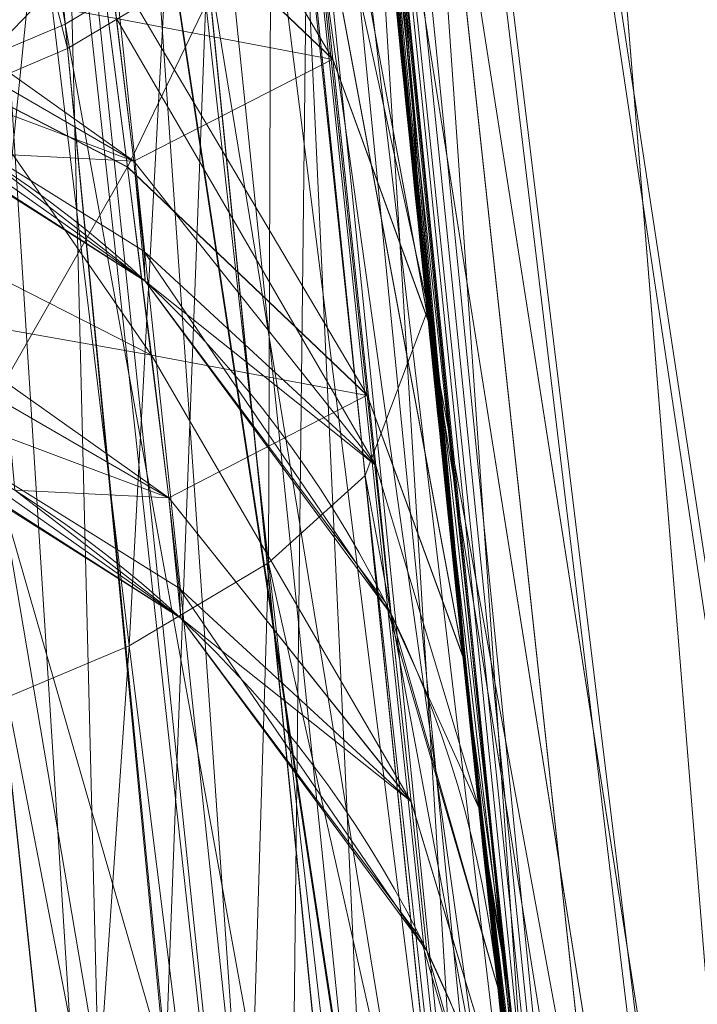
# Model space of a CAD drawing. Header units: millimetres. Extents: x -71 to 71, y -145 to 145.
# Tile 173 of 497: x -56.312 to -56.131, y -5.967 to -5.705. Entities that reach past the tile are written whole.
import ezdxf

# ---------------------------------------------------------------- set-up
doc = ezdxf.new("R2010")
doc.units = ezdxf.units.MM
doc.layers.add('1', color=7, linetype='CONTINUOUS')

msp = doc.modelspace()

# ---------------------------------------------------------------- linework, layer by layer
at = {"layer": '1', "color": 163, "linetype": 'Continuous', "lineweight": 13, "extrusion": (-5.23961264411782e-15, 1.156482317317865e-14, -1)}
for centre, radius in [((0, 2.781752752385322e-14, 144.004626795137), 61.0180546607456), ((0, -8.448341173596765e-14, 124.369789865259), 56.3952855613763)]:
    msp.add_circle(centre, radius, dxfattribs=at)
at = {"layer": '1', "color": 163, "linetype": 'Continuous', "lineweight": 13}
msp.add_circle((4.472976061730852e-13, 3.150668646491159e-12, -145), 60.4433756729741, dxfattribs=at)
at = {"layer": '1', "color": 163, "linetype": 'Continuous', "lineweight": 13, "extrusion": (-0.0689778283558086, 0.7038026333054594, -0.7070388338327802)}
msp.add_arc((56.79999954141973, 7.483250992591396, -7.481692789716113), 0.3, 180.0000000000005, 271.9592003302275, dxfattribs=at)
at = {"layer": '1', "color": 163, "linetype": 'Continuous', "lineweight": 13, "extrusion": (0, 0, -1)}
for centre, start, end in [((56.48281730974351, -5.99427633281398, 23.4822513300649), 91.99999999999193, 173.9421222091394), ((56.48281730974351, -5.99427633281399, 24.5662281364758), 91.99999999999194, 173.9421222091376)]:
    msp.add_arc(centre, 0.3, start, end, dxfattribs=at)
at = {"layer": '1', "color": 163, "linetype": 'Continuous', "lineweight": 13}
for centre, start, end in [((-56.4732187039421, -6.08404217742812, -31.8591129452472), 6.14894336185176, 87.99999999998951), ((-56.4732187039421, -6.08404217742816, -30.6782330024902), 6.14894336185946, 87.99999999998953)]:
    msp.add_arc(centre, 0.3, start, end, dxfattribs=at)
for points, knots in [([(-56.0092195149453, 7.430836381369, -40.1881047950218), (-56.38767568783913, 4.578259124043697, -40.18600039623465), (-56.64075283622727, 0.1337488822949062, -40.18517426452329), (-56.24041456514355, -6.020940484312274, -40.18873368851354), (-55.54351012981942, -10.71621283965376, -40.19373372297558), (-54.41900416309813, -15.45484477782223, -40.20106422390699), (-52.84662861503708, -20.19210887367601, -40.21072519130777), (-50.80930273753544, -24.8840909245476, -40.2227166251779), (-48.29613211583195, -29.47758556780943, -40.23703852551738), (-45.29549098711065, -33.91822466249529, -40.25369089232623), (-41.8019172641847, -38.14185204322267, -40.27267372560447), (-37.82569878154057, -42.09225020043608, -40.29398702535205), (-33.38333123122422, -45.70420284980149, -40.31763079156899), (-28.49088723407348, -48.91009564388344, -40.34360502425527), (-21.41016006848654, -52.54962415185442, -40.38134462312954), (-15.5376816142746, -54.48108172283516, -40.41314502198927), (-11.445770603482, -55.3284003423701, -40.43589893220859)], [0, 0, 0, 0, 0.125, 0.1875, 0.25, 0.3125, 0.375, 0.4375, 0.5, 0.5625, 0.625, 0.6875, 0.75, 0.8125, 0.875, 1, 1, 1, 1]), ([(-55.79206164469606, 7.398561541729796, -43.18008904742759), (-56.02458079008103, 5.645469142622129, -43.17850631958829), (-56.32216527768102, 2.145282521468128, -43.17631762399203), (-56.2774919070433, -3.083071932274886, -43.17589833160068), (-55.74469622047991, -8.317168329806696, -43.17832533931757), (-54.72088675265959, -13.50770784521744, -43.18361554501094), (-53.47375240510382, -17.70598476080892, -43.19032117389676), (-52.24993602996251, -20.97159237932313, -43.1970039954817), (-51.21943771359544, -23.37545791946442, -43.20267281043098), (-50.07211843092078, -25.74001208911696, -43.20902270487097), (-48.38893654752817, -28.83185243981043, -43.21838366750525), (-46.01474015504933, -32.54916112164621, -43.23166013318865), (-42.79579392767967, -36.67874397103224, -43.24974804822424), (-39.80590965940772, -39.8550863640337, -43.26661311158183), (-37.22554922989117, -42.23774127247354, -43.28120343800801), (-35.20249638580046, -43.93723232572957, -43.29265772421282), (-33.10278230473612, -45.54055131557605, -43.30455868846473), (-30.93842460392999, -47.03880768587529, -43.31683624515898), (-28.72004833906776, -48.42495516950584, -43.32942842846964), (-25.67962645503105, -50.13475593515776, -43.34669906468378), (-22.51737436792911, -51.63244938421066, -43.36467929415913), (-19.23182754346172, -52.91446779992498, -43.3833775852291), (-15.89144214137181, -54.03891938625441, -43.40239509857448), (-13.34178061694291, -54.70350458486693, -43.41691632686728), (-11.6398303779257, -55.06359028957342, -43.42660953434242)], [0, 0, 0, 0, 0.0625, 0.125, 0.1875, 0.25, 0.3125, 0.34375, 0.375, 0.40625, 0.4375, 0.5, 0.5625, 0.625, 0.65625, 0.6875, 0.71875, 0.75, 0.78125, 0.8125, 0.875, 0.90625, 0.9375, 1, 1, 1, 1]), ([(-56.50000000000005, -4.895578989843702e-16, -15.81462433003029), (-56.49999999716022, -0.967056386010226, -15.8120534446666), (-56.45043392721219, -2.918040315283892, -15.80691167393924), (-56.14086936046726, -6.892608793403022, -15.79662813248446), (-55.33779639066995, -11.96000647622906, -15.78377370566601), (-53.65336816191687, -18.09517495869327, -15.76834839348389), (-51.21658996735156, -24.15893938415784, -15.75292308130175), (-48.02467232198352, -30.0154777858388, -15.73749776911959), (-44.10762326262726, -35.52636955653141, -15.72207245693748), (-39.52881410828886, -40.56063158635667, -15.70664714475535), (-36.0977595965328, -43.52332059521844, -15.69636360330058), (-34.30725113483, -44.89167162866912, -15.6912218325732)], [0, 0, 0, 0, 0.0625, 0.125, 0.25, 0.375, 0.5, 0.625, 0.75, 0.875, 1, 1, 1, 1]), ([(-55.91457505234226, -8.112350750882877, 2.210525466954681), (-55.9145750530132, -8.112350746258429, 2.011898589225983), (-55.91884842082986, -8.083226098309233, 1.714010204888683), (-55.93257334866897, -7.987496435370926, 1.328353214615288), (-55.95146157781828, -7.854415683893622, 0.9540829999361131), (-55.97751838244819, -7.667474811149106, 0.602428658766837), (-56.00916038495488, -7.43208539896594, 0.2834669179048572), (-56.04396318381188, -7.16693626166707, -0.01106210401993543), (-56.09196141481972, -6.784186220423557, -0.3272902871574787), (-56.15292874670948, -6.259450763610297, -0.6089304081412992), (-56.21373513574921, -5.690380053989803, -0.7844507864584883), (-56.27084702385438, -5.097407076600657, -0.8451463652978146), (-56.32124444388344, -4.503559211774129, -0.786934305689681), (-56.36370913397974, -3.932450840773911, -0.6124789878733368), (-56.39803037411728, -3.405208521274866, -0.3308860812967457), (-56.4195624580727, -3.020539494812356, -0.01398472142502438), (-56.43293153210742, -2.754283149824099, 0.2813028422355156), (-56.44405179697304, -2.518255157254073, 0.601143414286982), (-56.4519597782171, -2.33108323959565, 0.9535836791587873), (-56.45726540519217, -2.197733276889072, 1.328166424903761), (-56.46094534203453, -2.101845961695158, 1.714005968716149), (-56.46196900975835, -2.072688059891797, 2.011902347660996), (-56.46196900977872, -2.072688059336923, 2.210525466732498)], [0, 0, 0, 0, 0.0625, 0.09375, 0.125, 0.1875, 0.21875, 0.25, 0.3125, 0.375, 0.4375, 0.5, 0.5625, 0.625, 0.6875, 0.75, 0.78125, 0.8125, 0.875, 0.90625, 0.9375, 1, 1, 1, 1]), ([(-56.7512972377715, -2.383510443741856, 2.21052546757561), (-56.74993746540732, -2.383462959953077, 2.029694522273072), (-56.74571761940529, -2.419858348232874, 1.667386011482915), (-56.73674530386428, -2.54965556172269, 1.241287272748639), (-56.72688013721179, -2.705235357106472, 0.913366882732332), (-56.71527821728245, -2.889739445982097, 0.6071992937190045), (-56.69706896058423, -3.17614235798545, 0.2591153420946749), (-56.67334524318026, -3.524382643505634, -0.02507754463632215), (-56.65088933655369, -3.831298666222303, -0.2085073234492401), (-56.62573347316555, -4.1591360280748, -0.3625610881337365), (-56.59054431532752, -4.584481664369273, -0.4907298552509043), (-56.54104447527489, -5.125634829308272, -0.5430971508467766), (-56.48732308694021, -5.657653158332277, -0.4899864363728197), (-56.43028662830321, -6.174318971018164, -0.332969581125), (-56.37331350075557, -6.649939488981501, -0.07849021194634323), (-56.31994561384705, -7.063952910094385, 0.2609895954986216), (-56.27245922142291, -7.409227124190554, 0.6811675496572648), (-56.24154640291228, -7.619235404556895, 1.073387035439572), (-56.22247815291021, -7.741833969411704, 1.414802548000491), (-56.2080468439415, -7.828763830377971, 1.762067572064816), (-56.20235645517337, -7.855560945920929, 2.029326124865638), (-56.20099668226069, -7.855608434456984, 2.21052546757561)], [0, 0, 0, 0, 0.0625, 0.125, 0.15625, 0.1875, 0.25, 0.3125, 0.34375, 0.375, 0.4375, 0.5, 0.5625, 0.625, 0.6875, 0.75, 0.8125, 0.875, 0.90625, 0.9375, 1, 1, 1, 1]), ([(-56.37782656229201, -3.713562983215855, 2.210525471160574), (-56.37782656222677, -3.713562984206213, 2.120298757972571), (-56.37668430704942, -3.731127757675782, 1.9395886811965), (-56.36943951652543, -3.839710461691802, 1.59302588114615), (-56.35078722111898, -4.109582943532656, 1.222837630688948), (-56.31704582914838, -4.552550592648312, 0.8967662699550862), (-56.27086616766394, -5.093724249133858, 0.7881660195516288), (-56.21913019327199, -5.634238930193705, 0.897250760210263), (-56.17279098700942, -6.075977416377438, 1.223241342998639), (-56.14262319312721, -6.345309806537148, 1.593072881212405), (-56.13023007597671, -6.453611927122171, 1.939586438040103), (-56.12819706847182, -6.471116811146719, 2.120299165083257), (-56.12819706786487, -6.471116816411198, 2.210525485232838)], [0, 0, 0, 0, 0.0625, 0.125, 0.25, 0.375, 0.5, 0.625, 0.75, 0.875, 0.9375, 1, 1, 1, 1]), ([(-56.12819706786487, -6.471116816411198, 3.368421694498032), (-56.12819706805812, -6.47111681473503, 3.413520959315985), (-56.1286984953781, -6.466775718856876, 3.503750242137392), (-56.13180026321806, -6.439815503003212, 3.682353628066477), (-56.13977736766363, -6.370195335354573, 3.898302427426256), (-56.15508591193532, -6.234122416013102, 4.132899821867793), (-56.1743707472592, -6.058246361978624, 4.339095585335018), (-56.19610423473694, -5.85354438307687, 4.51644434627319), (-56.21997448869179, -5.620051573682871, 4.653239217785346), (-56.24099800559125, -5.405004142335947, 4.722936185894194), (-56.25773488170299, -5.227162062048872, 4.749883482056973), (-56.26597625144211, -5.137309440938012, 4.754217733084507), (-56.27004108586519, -5.092393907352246, 4.754219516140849)], [0, 0, 0, 0, 0.0625, 0.125, 0.25, 0.375, 0.5, 0.625, 0.75, 0.875, 0.9375, 1, 1, 1, 1]), ([(-56.2009966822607, -7.855608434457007, 3.3684217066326), (-56.20308612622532, -7.855535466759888, 3.549715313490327), (-56.2099013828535, -7.828477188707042, 3.819966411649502), (-56.22599293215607, -7.740013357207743, 4.169359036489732), (-56.24128139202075, -7.648811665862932, 4.422382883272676), (-56.25951903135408, -7.533995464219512, 4.663983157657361), (-56.28789058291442, -7.346921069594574, 4.974395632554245), (-56.32868222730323, -7.063925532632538, 5.317468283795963), (-56.37564867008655, -6.713064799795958, 5.604276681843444), (-56.41431523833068, -6.407659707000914, 5.786676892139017), (-56.44372289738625, -6.166241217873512, 5.900429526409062), (-56.4735500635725, -5.910845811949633, 5.991529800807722), (-56.51231243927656, -5.565098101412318, 6.077500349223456), (-56.54028190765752, -5.29893665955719, 6.103926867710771), (-56.5583502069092, -5.118497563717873, 6.103859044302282)], [0, 0, 0, 0, 0.125, 0.1875, 0.25, 0.3125, 0.375, 0.5, 0.625, 0.6875, 0.75, 0.8125, 0.875, 1, 1, 1, 1]), ([(-56.23059349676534, -5.510925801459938, 10.5818132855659), (-56.22687518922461, -5.54886487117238, 10.62012918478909), (-56.21868984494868, -5.631585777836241, 10.6902961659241), (-56.19949934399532, -5.820991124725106, 10.79558312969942), (-56.17108151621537, -6.090759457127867, 10.84362779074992), (-56.13493681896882, -6.414842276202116, 10.78697954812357), (-56.10331060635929, -6.684815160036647, 10.59820569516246), (-56.08027139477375, -6.874432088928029, 10.32781862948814), (-56.07313087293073, -6.931976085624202, 10.00189246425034), (-56.07891926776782, -6.885329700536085, 9.730451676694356), (-56.09158379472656, -6.781361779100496, 9.539780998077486), (-56.09991695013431, -6.711978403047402, 9.456417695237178), (-56.10442525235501, -6.674079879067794, 9.41814791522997)], [0, 0, 0, 0, 0.0625, 0.125, 0.25, 0.375, 0.5, 0.625, 0.75, 0.875, 0.9375, 1, 1, 1, 1])]:
    msp.add_open_spline(points, degree=3, knots=knots, dxfattribs=at)
for points, degree in [([(-56.00921601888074, -7.430861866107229, 18.8118951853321), (-56.2600298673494, -5.540369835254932, 18.81333807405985), (-56.41473390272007, -3.637931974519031, 18.81424762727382), (-56.47320866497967, -1.739725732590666, 18.814623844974)], 3), ([(-56.10442525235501, -6.674079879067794, 9.41814791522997), (-56.13000499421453, -6.459046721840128, 9.201008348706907), (-56.17636440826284, -6.048251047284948, 8.74709546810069), (-56.23294446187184, -5.495083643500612, 8.012983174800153), (-56.27805475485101, -5.009941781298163, 7.231516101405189), (-56.30143449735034, -4.734368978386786, 6.683382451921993), (-56.31168679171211, -4.609109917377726, 6.403656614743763)], 3), ([(-56.27004108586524, -5.092393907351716, 6.403674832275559), (-56.25211929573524, -5.290425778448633, 6.40368267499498), (-56.21410693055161, -5.686225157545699, 6.36455915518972), (-56.15346597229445, -6.256601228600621, 6.191175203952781), (-56.09224919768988, -6.781608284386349, 5.908580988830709), (-56.03455195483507, -7.241509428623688, 5.528622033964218), (-55.98425684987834, -7.619099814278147, 5.065947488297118), (-55.94507308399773, -7.900181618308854, 4.538030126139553), (-55.92031556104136, -8.07322619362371, 3.964859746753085), (-55.91457505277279, -8.11235074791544, 3.567269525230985), (-55.91457505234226, -8.112350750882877, 3.368421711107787)], 3), ([(-56.2446078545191, -5.366012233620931, -25.1637559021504), (-56.2137985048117, -5.68894474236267, -25.1637692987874), (-56.1844925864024, -5.96261627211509, -24.8943179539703), (-56.1844925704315, -5.96261642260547, -24.5662281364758)], 3), ([(-56.1844925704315, -5.96261642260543, -23.4822513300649), (-56.1844925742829, -5.96261638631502, -23.1544061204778), (-56.2137673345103, -5.689271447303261, -22.8847103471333), (-56.2446078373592, -5.36601241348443, -22.884723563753)], 3), ([(-56.1749446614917, -6.05190815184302, -30.6782330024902), (-56.17494466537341, -6.05190811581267, -30.3503459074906), (-56.2046638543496, -5.77851263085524, -30.0807251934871), (-56.2360174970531, -5.455303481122, -30.0807387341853)], 3), ([(-56.2360174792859, -5.4553036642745, -32.45660721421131), (-56.2046955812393, -5.778185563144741, -32.4566207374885), (-56.1749446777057, -6.05190800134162, -32.1872430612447), (-56.1749446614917, -6.05190815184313, -31.8591129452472)], 3), ([(-56.18184205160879, -5.962335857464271, -23.4822513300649), (-56.18184205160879, -5.962335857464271, -24.5662281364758)], 1)]:
    msp.add_open_spline(points, degree=degree, dxfattribs=at)
for points in [[(24.58453550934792, 55.21777272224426, -144.9999958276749), (-60.11226028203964, -6.318053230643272, -144.9999958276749), (-57.48506635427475, 18.67802999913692, -144.9999958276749)], [(24.58453550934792, 55.21777272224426, -144.9999958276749), (-35.52772477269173, -48.89971762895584, -144.9999958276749), (-52.34549939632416, -30.22168762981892, -144.9999958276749), (-60.11226028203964, -6.318053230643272, -144.9999958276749)], [(-55.53851276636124, -9.792938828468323, -124.3697926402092), (-55.53851276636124, 9.792938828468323, -124.3697926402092), (-62.41567805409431, 2.68591521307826, -124.4758814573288)], [(-62.41567805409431, 2.68591521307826, -124.4758814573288), (-63.01534175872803, -11.33249048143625, -124.5197132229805), (-55.53851276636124, -9.792938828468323, -124.3697926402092)], [(-55.90708926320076, -8.200637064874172, 23.03180657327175), (-56.31855502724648, 1.039334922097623, 24.85322020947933), (-56.47311359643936, -1.739719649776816, 18.81472207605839)], [(-55.9270828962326, -1.763674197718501, 30.57948686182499), (-56.31855502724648, 1.039334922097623, 24.85322020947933), (-55.89953809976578, -8.257539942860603, 23.12260866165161)], [(-55.90708926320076, -8.200637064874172, 23.03180657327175), (-55.89953809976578, -8.257539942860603, 23.12260866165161), (-56.31855502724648, 1.039334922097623, 24.85322020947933)], [(-56.24181032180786, -5.365746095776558, -22.88472279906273), (-55.18354848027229, -12.12542038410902, -15.78337885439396), (-56.49749934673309, 7.885715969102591e-07, -15.81462472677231)], [(-56.49999901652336, -4.895579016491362e-16, -15.81462472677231), (-55.72723597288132, -7.117688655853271, -15.79628325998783), (-56.26952275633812, -5.098120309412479, -0.8244041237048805)], [(-51.48215219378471, -16.72756485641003, -123.8834485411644), (-54.13153767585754, -7.864786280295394e-14, -123.8834485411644), (-56.3952848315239, -7.767609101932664e-14, -124.3697926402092), (-53.63510549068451, -17.42710173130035, -124.3697926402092)], [(-56.47321045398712, -1.739722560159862, 18.81472207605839), (-56.20402842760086, -5.775575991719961, 10.76341606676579), (-56.1707615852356, -6.090596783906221, 10.82441862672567)], [(-56.1707615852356, -6.090596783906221, 10.82441862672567), (-56.03202059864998, -7.151142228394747, 18.81203427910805), (-56.47321045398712, -1.739722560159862, 18.81472207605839)], [(-56.23059347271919, -5.510925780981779, 10.58181282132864), (-56.20402842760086, -5.775575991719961, 10.76341606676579), (-56.47321045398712, -1.739722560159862, 18.81472207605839)], [(-56.47311359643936, -1.739719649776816, 18.81472207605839), (-56.00921809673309, -7.43083655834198, 18.81189458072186), (-55.90708926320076, -8.200637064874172, 23.03180657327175)], [(-56.32262676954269, -5.351584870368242, 8.119246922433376), (-56.33844435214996, -4.516639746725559, 6.446269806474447), (-56.13176897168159, -6.604131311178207, 9.491023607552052)], [(-56.33844435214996, -4.516639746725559, 6.446269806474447), (-56.31168559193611, -4.609109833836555, 6.403656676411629), (-56.10442534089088, -6.674079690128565, 9.41814761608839)], [(-56.10442534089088, -6.674079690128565, 9.41814761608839), (-56.13176897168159, -6.604131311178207, 9.491023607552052), (-56.33844435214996, -4.516639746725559, 6.446269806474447)], [(-56.2981404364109, -4.736945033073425, -40.18814116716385), (-56.09914660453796, -4.515368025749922, -43.17675158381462), (-54.37590554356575, -13.61744105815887, -43.18560287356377)], [(-56.10442534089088, -6.674079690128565, 9.41814761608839), (-56.31168559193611, -4.609109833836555, 6.403656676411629), (-56.29138275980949, -4.850796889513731, 6.403665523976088)], [(-54.37590554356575, -13.61744105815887, -43.18560287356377), (-54.6327717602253, -13.68603762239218, -40.19943997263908), (-56.2981404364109, -4.736945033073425, -40.18814116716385)], [(-56.2981404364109, -4.736945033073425, -40.18814116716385), (-55.9929683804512, -7.536280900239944, -32.45671465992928), (-56.19373545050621, -5.874686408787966, -32.28091448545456)], [(-56.2981404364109, -4.736945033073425, -40.18814116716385), (-55.81382289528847, -8.768280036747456, -32.45675191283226), (-55.9929683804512, -7.536280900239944, -32.45671465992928)], [(-56.2981404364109, -4.736945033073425, -40.18814116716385), (-55.77800050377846, -9.003391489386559, -32.40729495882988), (-55.81382289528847, -8.768280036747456, -32.45675191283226)], [(-55.77800050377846, -9.003391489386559, -32.40729495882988), (-56.2981404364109, -4.736945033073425, -40.18814116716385), (-55.21120131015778, -11.99872698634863, -32.32570737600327)], [(-56.19373545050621, -5.874686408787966, -32.28091448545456), (-56.21287971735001, -5.688519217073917, -32.40776807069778), (-56.2981404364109, -4.736945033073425, -40.18814116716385)], [(-56.2981404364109, -4.736945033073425, -40.18814116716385), (-54.72962185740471, -13.16560711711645, -40.19878432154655), (-55.16273528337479, -12.21966464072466, -32.4372909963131)], [(-55.16273528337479, -12.21966464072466, -32.4372909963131), (-55.21120131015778, -11.99872698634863, -32.32570737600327), (-56.2981404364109, -4.736945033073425, -40.18814116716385)], [(-56.28883466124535, -4.846465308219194, -26.51703543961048), (-56.18875473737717, -5.922396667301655, -24.77951161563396), (-56.20299652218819, -5.785414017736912, -24.98803101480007)], [(-56.20299652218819, -5.785414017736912, -24.98803101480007), (-56.2218464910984, -5.599190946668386, -25.11492930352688), (-56.28883466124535, -4.846465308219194, -26.51703543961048)], [(-56.18875473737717, -5.922396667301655, -24.77951161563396), (-56.28883466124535, -4.846465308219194, -26.51703543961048), (-56.27297610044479, -5.059572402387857, -26.55740454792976)], [(-56.29138275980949, -4.850796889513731, 6.403665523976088), (-56.27004057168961, -5.092394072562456, 6.403674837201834), (-56.10442534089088, -6.674079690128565, 9.41814761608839)], [(-56.18875473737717, -5.922396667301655, -24.77951161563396), (-56.27297610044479, -5.059572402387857, -26.55740454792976), (-56.25401064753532, -5.266341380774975, -26.69299952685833)], [(-56.27115070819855, -5.079467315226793, 4.754220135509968), (-56.27119913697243, -5.079471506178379, 0.8253318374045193), (-56.2041662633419, -5.774206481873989, 1.51792902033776)], [(-56.2041662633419, -5.774206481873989, 1.51792902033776), (-56.27119913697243, -5.079471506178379, 0.8253318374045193), (-56.22187256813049, -5.599179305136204, 0.9257925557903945)], [(-56.27115070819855, -5.079467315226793, 4.754220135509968), (-56.12819641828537, -6.471117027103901, 3.368421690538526), (-56.20349943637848, -5.780688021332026, 4.061320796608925)], [(-56.20349943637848, -5.780688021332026, 4.061320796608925), (-56.27004057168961, -5.092394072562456, 4.75421966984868), (-56.27115070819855, -5.079467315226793, 4.754220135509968)], [(-56.12819641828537, -6.471117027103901, 3.368421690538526), (-56.27115070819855, -5.079467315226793, 4.754220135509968), (-56.2041662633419, -5.774206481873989, 1.51792902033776)], [(-56.1533011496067, -6.245309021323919, 6.170401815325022), (-56.27004057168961, -5.092394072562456, 6.403674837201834), (-56.23519793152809, -5.66174415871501, 6.238796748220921)], [(-56.22114241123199, -5.606517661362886, 4.648503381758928), (-56.27004057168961, -5.092394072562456, 4.75421966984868), (-56.20349943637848, -5.780688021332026, 4.061320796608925)], [(-56.10442534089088, -6.674079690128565, 9.41814761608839), (-56.27004057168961, -5.092394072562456, 6.403674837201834), (-56.15351721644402, -6.24759728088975, 6.173173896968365)], [(-56.28957599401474, -5.100839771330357, -0.7164573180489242), (-56.26941844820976, -5.099255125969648, -0.8247200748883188), (-56.15285784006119, -6.249205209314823, -0.5895911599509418)], [(-56.1530776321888, -6.251526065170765, -0.5914026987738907), (-56.26952275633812, -5.098120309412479, -0.8244041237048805), (-55.72723597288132, -7.117688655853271, -15.79628325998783)], [(-56.29970133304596, -5.706364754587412, 0.7337208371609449), (-56.35390058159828, -5.099769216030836, 0.6163469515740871), (-56.39973655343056, -5.103911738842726, 0.5774019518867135)], [(-56.35390058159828, -5.099769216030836, 0.6163469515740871), (-56.29970133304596, -5.706364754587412, 0.7337208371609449), (-56.26260116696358, -5.684225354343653, 0.7780937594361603)], [(-56.31612241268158, -5.103128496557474, -0.6637179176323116), (-56.28957599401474, -5.100839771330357, -0.7164573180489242), (-56.17634579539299, -6.212042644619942, -0.491822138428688)], [(-56.15285784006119, -6.249205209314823, -0.5895911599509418), (-56.17634579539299, -6.212042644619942, -0.491822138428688), (-56.28957599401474, -5.100839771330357, -0.7164573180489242)], [(-56.39973655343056, -5.103911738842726, 0.5774019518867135), (-56.34612590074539, -5.725983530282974, 0.6977271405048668), (-56.29970133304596, -5.706364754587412, 0.7337208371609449)], [(-56.29921332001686, -5.648981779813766, 6.141480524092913), (-56.39971792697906, -5.104139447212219, 6.1563472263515), (-56.28622695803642, -6.168166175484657, 5.945825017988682)], [(-56.33660405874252, -6.162474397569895, 5.918906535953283), (-56.28622695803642, -6.168166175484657, 5.945825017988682), (-56.39971792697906, -5.104139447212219, 6.1563472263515)], [(-56.24067783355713, -6.18192320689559, -0.4011122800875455), (-56.35327845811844, -5.106389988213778, -0.6163602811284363), (-56.31612241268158, -5.103128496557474, -0.6637179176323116)], [(-56.31612241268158, -5.103128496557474, -0.6637179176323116), (-56.20359629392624, -6.195548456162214, -0.4441670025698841), (-56.24067783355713, -6.18192320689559, -0.4011122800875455)], [(-56.17634579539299, -6.212042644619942, -0.491822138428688), (-56.20359629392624, -6.195548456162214, -0.4441670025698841), (-56.31612241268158, -5.103128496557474, -0.6637179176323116)], [(-56.28576129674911, -6.172026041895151, -0.3652421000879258), (-56.39911442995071, -5.110456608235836, -0.5774156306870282), (-56.35327845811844, -5.106389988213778, -0.6163602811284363)], [(-56.35327845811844, -5.106389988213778, -0.6163602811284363), (-56.24067783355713, -6.18192320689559, -0.4011122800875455), (-56.28576129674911, -6.172026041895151, -0.3652421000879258)], [(-56.39911442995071, -5.110456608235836, -0.5774156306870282), (-56.28576129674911, -6.172026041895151, -0.3652421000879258), (-56.33612722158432, -6.166301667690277, -0.3383446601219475)], [(-56.25401064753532, -5.266341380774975, -26.69299952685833), (-56.24186992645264, -5.39473770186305, -26.88112668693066), (-56.18875473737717, -5.922396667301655, -24.77951161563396)], [(-56.39225617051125, -5.386406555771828, 8.099895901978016), (-56.32262676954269, -5.351584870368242, 8.119246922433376), (-56.19615316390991, -6.543353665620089, 9.559156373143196)], [(-56.13176897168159, -6.604131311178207, 9.491023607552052), (-56.132722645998, -6.601690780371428, 9.493566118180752), (-56.32262676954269, -5.351584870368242, 8.119246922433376)], [(-56.132722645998, -6.601690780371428, 9.493566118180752), (-56.19615316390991, -6.543353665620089, 9.559156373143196), (-56.32262676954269, -5.351584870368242, 8.119246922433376)], [(-56.24181032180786, -5.365746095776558, -22.88472279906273), (-56.22386187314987, -5.578945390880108, -22.92514778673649), (-55.18354848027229, -12.12542038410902, -15.78337885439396)], [(-56.4960241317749, -5.428341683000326, 8.077886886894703), (-56.39225617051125, -5.386406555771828, 8.099895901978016), (-56.29000812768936, -6.506325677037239, 9.607135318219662)], [(-56.19615316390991, -6.543353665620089, 9.559156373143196), (-56.28645420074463, -6.506671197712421, 9.606369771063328), (-56.39225617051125, -5.386406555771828, 8.099895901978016)], [(-56.28645420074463, -6.506671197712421, 9.606369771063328), (-56.29000812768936, -6.506325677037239, 9.607135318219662), (-56.39225617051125, -5.386406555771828, 8.099895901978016)], [(-56.18875473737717, -5.922396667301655, -24.77951161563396), (-56.24186992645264, -5.39473770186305, -26.88112668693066), (-56.23439699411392, -5.443047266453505, -27.11472101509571)], [(-56.37241899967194, -5.428240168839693, 4.970539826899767), (-56.32631108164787, -5.416022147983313, 4.932418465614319), (-56.29900842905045, -5.712863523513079, 4.841743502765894)], [(-56.26191198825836, -5.690721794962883, 4.797367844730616), (-56.29900842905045, -5.712863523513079, 4.841743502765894), (-56.32631108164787, -5.416022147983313, 4.932418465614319)], [(-56.29000812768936, -6.506325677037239, 9.607135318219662), (-56.39185383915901, -6.496423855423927, 9.629054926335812), (-56.4960241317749, -5.428341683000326, 8.077886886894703)], [(-56.29900842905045, -5.712863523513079, 4.841743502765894), (-56.34541437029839, -5.732662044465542, 4.877495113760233), (-56.37241899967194, -5.428240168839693, 4.970539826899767)], [(-56.18875473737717, -5.922396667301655, -24.77951161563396), (-56.23439699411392, -5.443047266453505, -27.11472101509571), (-56.23439699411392, -5.443047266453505, -28.042396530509)], [(-56.23439699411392, -5.443047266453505, -28.042396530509), (-56.21492862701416, -5.668249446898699, -30.12116625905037), (-56.18875473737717, -5.922396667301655, -24.77951161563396)], [(-56.20302259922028, -5.78208826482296, 10.75930520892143), (-56.23059347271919, -5.510925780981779, 10.58181282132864), (-56.2446266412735, -5.59223024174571, 10.50224993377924)], [(-56.29989504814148, -5.59474341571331, -24.89324659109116), (-56.24514818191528, -5.55765675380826, -25.01888386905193), (-56.22845888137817, -5.715711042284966, -24.91425909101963)], [(-56.29223957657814, -5.654867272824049, -23.20263721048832), (-56.22845143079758, -5.715810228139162, -23.13429489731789), (-56.24513328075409, -5.557769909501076, -23.0296216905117)], [(-56.20299652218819, -5.785414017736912, -24.98803101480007), (-56.22845888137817, -5.715711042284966, -24.91425909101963), (-56.24514818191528, -5.55765675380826, -25.01888386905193)], [(-56.24514818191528, -5.55765675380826, -25.01888386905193), (-56.22221529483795, -5.595468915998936, -25.11653490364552), (-56.20299652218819, -5.785414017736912, -24.98803101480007)], [(-56.20298534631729, -5.785536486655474, -23.06053973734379), (-56.22220411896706, -5.595606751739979, -22.93197810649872), (-56.24513328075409, -5.557769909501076, -23.0296216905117)], [(-56.24513328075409, -5.557769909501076, -23.0296216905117), (-56.22845143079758, -5.715810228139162, -23.13429489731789), (-56.20298534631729, -5.785536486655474, -23.06053973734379)], [(-55.18354848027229, -12.12542038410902, -15.78337885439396), (-56.22386187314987, -5.578945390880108, -22.92514778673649), (-56.20298534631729, -5.785536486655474, -23.06053973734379)], [(-56.2446266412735, -5.59223024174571, 10.50224993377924), (-56.26973137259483, -5.633541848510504, 10.46357676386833), (-56.24553561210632, -5.849679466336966, 10.60745865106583)], [(-56.24553561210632, -5.849679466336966, 10.60745865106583), (-56.21979385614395, -5.826425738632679, 10.65715309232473), (-56.2446266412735, -5.59223024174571, 10.50224993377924)], [(-56.2446266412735, -5.59223024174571, 10.50224993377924), (-56.21979385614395, -5.826425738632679, 10.65715309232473), (-56.20302259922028, -5.78208826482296, 10.75930520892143)], [(-56.22845888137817, -5.715711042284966, -24.91425909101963), (-56.29224702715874, -5.654788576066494, -24.84590001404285), (-56.29989504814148, -5.59474341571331, -24.89324659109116)], [(-56.22187256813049, -5.599179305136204, 0.9257925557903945), (-56.17473274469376, -6.05387520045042, 1.240757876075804), (-56.2041662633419, -5.774206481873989, 1.51792902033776)], [(-56.29972741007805, -5.61614753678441, -30.31601570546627), (-56.34434521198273, -5.60576980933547, -30.35175800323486), (-56.3269667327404, -5.721786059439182, -30.42587451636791)], [(-56.20349943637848, -5.780688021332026, 4.061320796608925), (-56.17447942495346, -6.056200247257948, 4.331398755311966), (-56.22114241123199, -5.606517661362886, 4.648503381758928)], [(-56.3269667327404, -5.721786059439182, -30.42587451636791), (-56.28306418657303, -5.744382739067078, -30.39856627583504), (-56.29972741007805, -5.61614753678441, -30.31601570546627)], [(-56.23622238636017, -5.647104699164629, -30.22560104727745), (-56.29972741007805, -5.61614753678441, -30.31601570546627), (-56.28306418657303, -5.744382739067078, -30.39856627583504)], [(-56.23684078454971, -5.661014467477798, 0.8278366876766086), (-56.18686228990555, -6.147023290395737, 1.148766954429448), (-56.17346242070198, -6.065648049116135, 1.228978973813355), (-56.22000619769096, -5.616971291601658, 0.9300938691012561)], [(-56.18720501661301, -6.143034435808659, 4.427755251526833), (-56.23613297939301, -5.667680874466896, 4.747384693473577), (-56.21923133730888, -5.624377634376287, 4.644088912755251)], [(-56.21923133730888, -5.624377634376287, 4.644088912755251), (-56.1736524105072, -6.063140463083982, 4.345077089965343), (-56.18720501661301, -6.143034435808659, 4.427755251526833)], [(-56.32515624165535, -5.711800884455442, -24.706169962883), (-56.3361756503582, -5.632127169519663, -24.81858618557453), (-56.29224702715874, -5.654788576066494, -24.84590001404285)], [(-56.26973137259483, -5.633541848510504, 10.46357676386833), (-56.30680546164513, -5.671653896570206, 10.4292556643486), (-56.28262087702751, -5.871774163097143, 10.5631360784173)], [(-56.28262087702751, -5.871774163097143, 10.5631360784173), (-56.24553561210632, -5.849679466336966, 10.60745865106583), (-56.26973137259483, -5.633541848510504, 10.46357676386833)], [(-56.23519793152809, -5.66174415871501, 6.238796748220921), (-56.29921332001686, -5.648981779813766, 6.141480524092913), (-56.24113604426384, -6.178038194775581, 5.981728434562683)], [(-56.28622695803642, -6.168166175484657, 5.945825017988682), (-56.24113604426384, -6.178038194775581, 5.981728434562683), (-56.29921332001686, -5.648981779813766, 6.141480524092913)], [(-56.29084259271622, -5.684226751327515, -32.18617290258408), (-56.23623356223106, -5.646991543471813, -32.31177106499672), (-56.21927604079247, -5.805084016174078, -32.20717236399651)], [(-56.28306418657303, -5.744382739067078, -30.39856627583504), (-56.21926859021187, -5.805183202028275, -30.33024817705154), (-56.23622238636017, -5.647104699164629, -30.22560104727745)], [(-56.19373545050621, -5.874686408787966, -32.28091448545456), (-56.21927604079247, -5.805084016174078, -32.20717236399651), (-56.23623356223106, -5.646991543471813, -32.31177106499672)], [(-56.23623356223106, -5.646991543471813, -32.31177106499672), (-56.21325969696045, -5.684738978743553, -32.40939602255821), (-56.19373545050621, -5.874686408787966, -32.28091448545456)], [(-56.19372427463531, -5.874809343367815, -30.25652281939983), (-56.21324852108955, -5.684876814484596, -30.12798167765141), (-56.23622238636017, -5.647104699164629, -30.22560104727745)], [(-56.23622238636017, -5.647104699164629, -30.22560104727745), (-56.21926859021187, -5.805183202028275, -30.33024817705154), (-56.19372427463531, -5.874809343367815, -30.25652281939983)], [(-56.3843622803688, -5.656035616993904, -32.12978318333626), (-56.29084259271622, -5.684226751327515, -32.18617290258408), (-56.326974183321, -5.721714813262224, -32.1115255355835)], [(-56.29224702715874, -5.654788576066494, -24.84590001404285), (-56.28140270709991, -5.742777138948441, -24.72119219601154), (-56.32515624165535, -5.711800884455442, -24.706169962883)], [(-56.28140270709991, -5.742777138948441, -24.72119219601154), (-56.29224702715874, -5.654788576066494, -24.84590001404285), (-56.22845888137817, -5.715711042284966, -24.91425909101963)], [(-56.22845143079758, -5.715810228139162, -23.13429489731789), (-56.29223957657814, -5.654867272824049, -23.20263721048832), (-56.28598853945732, -5.704838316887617, -23.26051332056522)], [(-56.18686228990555, -6.147023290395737, 1.148766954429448), (-56.23684078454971, -5.661014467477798, 0.8278366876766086), (-56.26260116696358, -5.684225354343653, 0.7780937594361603)], [(-56.24113604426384, -6.178038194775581, 5.981728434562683), (-56.17678910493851, -6.208135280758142, 6.072531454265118), (-56.23519793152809, -5.66174415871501, 6.238796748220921)], [(-56.23519793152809, -5.66174415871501, 6.238796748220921), (-56.17678910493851, -6.208135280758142, 6.072531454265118), (-56.1533011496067, -6.245309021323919, 6.170401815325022)], [(-56.2121793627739, -6.184095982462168, 4.467376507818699), (-56.26191198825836, -5.690721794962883, 4.797367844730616), (-56.23613297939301, -5.667680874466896, 4.747384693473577)], [(-56.23613297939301, -5.667680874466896, 4.747384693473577), (-56.18720501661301, -6.143034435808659, 4.427755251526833), (-56.2121793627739, -6.184095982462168, 4.467376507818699)], [(-56.21492862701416, -5.668249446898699, -30.12116625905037), (-56.18184059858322, -5.962335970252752, -24.56622757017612), (-56.18875473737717, -5.922396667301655, -24.77951161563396)], [(-56.21492862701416, -5.668249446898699, -30.12116625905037), (-56.19372427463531, -5.874809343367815, -30.25652281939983), (-56.18184059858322, -5.962335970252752, -24.56622757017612)], [(-56.30680546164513, -5.671653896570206, 10.4292556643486), (-56.35377392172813, -5.70391584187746, 10.40172390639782), (-56.32904171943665, -5.891256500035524, 10.52719447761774)], [(-56.32904171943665, -5.891256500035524, 10.52719447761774), (-56.28262087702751, -5.871774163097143, 10.5631360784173), (-56.30680546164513, -5.671653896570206, 10.4292556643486)], [(-56.29084259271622, -5.684226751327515, -32.18617290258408), (-56.28307163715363, -5.744304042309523, -32.13883936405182), (-56.326974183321, -5.721714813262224, -32.1115255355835)], [(-56.21179193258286, -6.188557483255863, 1.109786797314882), (-56.26260116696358, -5.684225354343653, 0.7780937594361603), (-56.29970133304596, -5.706364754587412, 0.7337208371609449)], [(-56.21927604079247, -5.805084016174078, -32.20717236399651), (-56.28307163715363, -5.744304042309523, -32.13883936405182), (-56.29084259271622, -5.684226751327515, -32.18617290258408)], [(-56.26260116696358, -5.684225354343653, 0.7780937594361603), (-56.21179193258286, -6.188557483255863, 1.109786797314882), (-56.18686228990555, -6.147023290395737, 1.148766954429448)], [(-56.28139898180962, -5.742806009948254, -23.32735620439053), (-56.37364834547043, -5.689271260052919, -23.35403114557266), (-56.37120828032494, -5.709157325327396, -23.41561578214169)], [(-56.37364834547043, -5.689271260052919, -23.35403114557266), (-56.28139898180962, -5.742806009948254, -23.32735620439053), (-56.28598853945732, -5.704838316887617, -23.26051332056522)], [(-56.2729649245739, -5.983943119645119, 4.696308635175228), (-56.29900842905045, -5.712863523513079, 4.841743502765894), (-56.26191198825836, -5.690721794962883, 4.797367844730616)], [(-56.26191198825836, -5.690721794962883, 4.797367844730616), (-56.2121793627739, -6.184095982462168, 4.467376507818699), (-56.2729649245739, -5.983943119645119, 4.696308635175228)], [(-56.24882131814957, -6.226986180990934, 1.075234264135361), (-56.29970133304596, -5.706364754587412, 0.7337208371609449), (-56.34612590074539, -5.725983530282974, 0.6977271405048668)], [(-56.29970133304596, -5.706364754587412, 0.7337208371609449), (-56.24882131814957, -6.226986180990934, 1.075234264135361), (-56.21179193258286, -6.188557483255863, 1.109786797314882)], [(-56.21694400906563, -5.823785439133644, -23.29028956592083), (-56.22845143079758, -5.715810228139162, -23.13429489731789), (-56.28598853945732, -5.704838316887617, -23.26051332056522)], [(-56.28598853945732, -5.704838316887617, -23.26051332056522), (-56.28139898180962, -5.742806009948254, -23.32735620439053), (-56.21694400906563, -5.823785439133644, -23.29028956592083)], [(-56.37120828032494, -5.709157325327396, -23.41561578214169), (-56.37136101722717, -5.715748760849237, -23.48225191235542), (-56.27832934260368, -5.774767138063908, -23.48225191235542)], [(-56.27832934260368, -5.774767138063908, -23.48225191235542), (-56.27875030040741, -5.766795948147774, -23.40172044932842), (-56.37120828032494, -5.709157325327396, -23.41561578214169)], [(-56.37120828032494, -5.709157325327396, -23.41561578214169), (-56.27875030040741, -5.766795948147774, -23.40172044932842), (-56.28139898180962, -5.742806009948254, -23.32735620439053)], [(-56.32251501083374, -5.740695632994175, -24.56622757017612), (-56.32515624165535, -5.711800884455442, -24.706169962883), (-56.28140270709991, -5.742777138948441, -24.72119219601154)], [(-56.34541437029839, -5.732662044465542, 4.877495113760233), (-56.29900842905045, -5.712863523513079, 4.841743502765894), (-56.2729649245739, -5.983943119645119, 4.696308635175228)], [(-56.36808276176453, -5.717083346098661, -23.48225191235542), (-56.36808276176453, -5.717083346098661, -24.56622757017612), (-56.27832934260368, -5.774767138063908, -24.56622757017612), (-56.27832934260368, -5.774767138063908, -23.48225191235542)], [(-56.22845888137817, -5.715711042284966, -24.91425909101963), (-56.21694773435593, -5.823748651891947, -24.75827559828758), (-56.28140270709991, -5.742777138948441, -24.72119219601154)], [(-56.22845888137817, -5.715711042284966, -24.91425909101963), (-56.20299652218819, -5.785414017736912, -24.98803101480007), (-56.18955194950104, -5.914809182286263, -24.79800581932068), (-56.21694773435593, -5.823748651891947, -24.75827559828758)], [(-56.18954822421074, -5.914855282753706, -23.25057610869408), (-56.20298534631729, -5.785536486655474, -23.06053973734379), (-56.22845143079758, -5.715810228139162, -23.13429489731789), (-56.21694400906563, -5.823785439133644, -23.29028956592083)], [(-56.36902153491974, -5.747451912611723, -30.49460984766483), (-56.27670884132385, -5.79438591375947, -30.45643679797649), (-56.3269667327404, -5.721786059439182, -30.42587451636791)], [(-56.31576851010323, -5.801447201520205, -31.99910745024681), (-56.326974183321, -5.721714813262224, -32.1115255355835), (-56.28307163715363, -5.744304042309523, -32.13883936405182)], [(-56.27670884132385, -5.79438591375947, -30.45643679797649), (-56.28306418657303, -5.744382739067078, -30.39856627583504), (-56.3269667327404, -5.721786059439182, -30.42587451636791)], [(-56.29585683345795, -6.259615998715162, 1.047586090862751), (-56.34612590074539, -5.725983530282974, 0.6977271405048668), (-56.39871209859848, -5.74194360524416, 0.6720833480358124)], [(-56.34612590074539, -5.725983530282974, 0.6977271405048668), (-56.29585683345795, -6.259615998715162, 1.047586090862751), (-56.24882131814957, -6.226986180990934, 1.075234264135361)], [(-56.2729649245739, -5.983943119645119, 4.696308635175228), (-56.31968006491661, -6.010627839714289, 4.728356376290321), (-56.34541437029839, -5.732662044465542, 4.877495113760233)], [(-56.28140270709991, -5.742777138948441, -24.72119219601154), (-56.27832934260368, -5.774767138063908, -24.56622757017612), (-56.32251501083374, -5.740695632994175, -24.56622757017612)], [(-56.39871209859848, -5.74194360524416, 0.6720833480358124), (-56.34951591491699, -6.284509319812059, 1.028419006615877), (-56.29585683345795, -6.259615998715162, 1.047586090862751)], [(-56.27832934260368, -5.774767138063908, -24.56622757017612), (-56.28140270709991, -5.742777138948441, -24.72119219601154), (-56.21694773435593, -5.823748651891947, -24.75827559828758)], [(-56.21694400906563, -5.823785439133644, -23.29028956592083), (-56.28139898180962, -5.742806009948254, -23.32735620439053), (-56.27875030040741, -5.766795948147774, -23.40172044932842)], [(-56.28307163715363, -5.744304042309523, -32.13883936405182), (-56.27204477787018, -5.832352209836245, -32.01413154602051), (-56.31576851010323, -5.801447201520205, -31.99910745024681)], [(-56.27204477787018, -5.832352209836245, -32.01413154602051), (-56.28307163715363, -5.744304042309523, -32.13883936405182), (-56.21927604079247, -5.805084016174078, -32.20717236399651)], [(-56.21926859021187, -5.805183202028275, -30.33024817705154), (-56.28306418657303, -5.744382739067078, -30.39856627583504), (-56.27670884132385, -5.79438591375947, -30.45643679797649)], [(-56.27670884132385, -5.79438591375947, -30.45643679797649), (-56.36902153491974, -5.747451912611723, -30.49460984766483), (-56.36421963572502, -5.778973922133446, -30.54996952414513)], [(-56.21287599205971, -5.863389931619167, -23.48225191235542), (-56.21694400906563, -5.823785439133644, -23.29028956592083), (-56.27875030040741, -5.766795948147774, -23.40172044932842)], [(-56.27875030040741, -5.766795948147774, -23.40172044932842), (-56.27832934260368, -5.774767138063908, -23.48225191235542), (-56.21287599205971, -5.863389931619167, -23.48225191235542)], [(-56.27832934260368, -5.774767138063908, -23.48225191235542), (-56.27832934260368, -5.774767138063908, -24.56622757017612), (-56.21443688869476, -5.860214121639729, -24.56622757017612), (-56.21443688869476, -5.860214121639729, -23.48225191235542)], [(-56.21694773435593, -5.823748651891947, -24.75827559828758), (-56.21287599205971, -5.863389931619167, -24.56622757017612), (-56.27832934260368, -5.774767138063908, -24.56622757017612)], [(-56.2041662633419, -5.774206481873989, 1.51792902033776), (-56.12819641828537, -6.471116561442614, 2.210525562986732), (-56.12819641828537, -6.471117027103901, 3.368421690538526)], [(-56.2041662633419, -5.774206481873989, 1.51792902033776), (-56.17473274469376, -6.05387520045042, 1.240757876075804), (-56.14004656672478, -6.367509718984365, 1.693782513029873)], [(-56.14004656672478, -6.367509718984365, 1.693782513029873), (-56.12819641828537, -6.471116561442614, 2.210525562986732), (-56.2041662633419, -5.774206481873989, 1.51792902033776)], [(-56.27204105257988, -5.832381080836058, -30.52328340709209), (-56.36421963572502, -5.778973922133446, -30.54996952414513), (-56.36172741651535, -5.798876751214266, -30.61156906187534)], [(-56.36421963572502, -5.778973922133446, -30.54996952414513), (-56.27204105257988, -5.832381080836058, -30.52328340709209), (-56.27670884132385, -5.79438591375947, -30.45643679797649)], [(-56.1697706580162, -6.094224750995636, 10.81685163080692), (-56.20302259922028, -5.78208826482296, 10.75930520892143), (-56.21979385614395, -5.826425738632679, 10.65715309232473)], [(-56.20349943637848, -5.780688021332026, 4.061320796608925), (-56.12819641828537, -6.471117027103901, 3.368421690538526), (-56.14006519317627, -6.367319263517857, 3.880653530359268)], [(-56.14006519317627, -6.367319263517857, 3.880653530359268), (-56.17447942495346, -6.056200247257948, 4.331398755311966), (-56.20349943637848, -5.780688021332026, 4.061320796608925)], [(-56.20298534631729, -5.785536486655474, -23.06053973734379), (-56.18962645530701, -5.914116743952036, -23.24886433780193), (-56.02574348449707, -7.305010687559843, -22.93330803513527)], [(-56.02574348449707, -7.305010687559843, -22.93330803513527), (-54.84018474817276, -13.17267213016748, -15.78072644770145), (-56.20298534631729, -5.785536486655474, -23.06053973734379)], [(-56.20298534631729, -5.785536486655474, -23.06053973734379), (-54.84018474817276, -13.17267213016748, -15.78072644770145), (-55.18354848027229, -12.12542038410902, -15.78337885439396)], [(-56.207574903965, -5.91319939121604, -30.48623539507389), (-56.21926859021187, -5.805183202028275, -30.33024817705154), (-56.27670884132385, -5.79438591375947, -30.45643679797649)], [(-56.27670884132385, -5.79438591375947, -30.45643679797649), (-56.27204105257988, -5.832381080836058, -30.52328340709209), (-56.207574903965, -5.91319939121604, -30.48623539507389)], [(-56.36172741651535, -5.798876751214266, -30.61156906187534), (-56.36186152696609, -5.805475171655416, -30.67823313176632), (-56.26890435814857, -5.86437014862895, -30.67823313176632)], [(-56.26890435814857, -5.86437014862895, -30.67823313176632), (-56.26934394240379, -5.856391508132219, -30.59766627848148), (-56.36172741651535, -5.798876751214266, -30.61156906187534)], [(-56.36172741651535, -5.798876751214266, -30.61156906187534), (-56.26934394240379, -5.856391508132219, -30.59766627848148), (-56.27204105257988, -5.832381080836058, -30.52328340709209)], [(-56.31306022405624, -5.830370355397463, -31.85911476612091), (-56.31576851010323, -5.801447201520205, -31.99910745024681), (-56.27204477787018, -5.832352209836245, -32.01413154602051)], [(-56.21927604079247, -5.805084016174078, -32.20717236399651), (-56.20757862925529, -5.913162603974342, -32.05119445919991), (-56.27204477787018, -5.832352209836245, -32.01413154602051)], [(-56.21927604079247, -5.805084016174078, -32.20717236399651), (-56.19373545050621, -5.874686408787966, -32.28091448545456), (-56.18008226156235, -6.004093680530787, -32.09090232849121), (-56.20757862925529, -5.913162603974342, -32.05119445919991)], [(-56.18007853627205, -6.00413978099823, -30.44654615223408), (-56.19372427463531, -5.874809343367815, -30.25652281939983), (-56.21926859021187, -5.805183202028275, -30.33024817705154), (-56.207574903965, -5.91319939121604, -30.48623539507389)], [(-56.35859444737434, -5.806803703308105, -30.67823313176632), (-56.35859444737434, -5.806803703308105, -31.85911476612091), (-56.26890435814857, -5.864370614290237, -31.85911476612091), (-56.26890435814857, -5.864370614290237, -30.67823313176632)], [(-56.21287599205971, -5.863389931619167, -24.56622757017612), (-56.21694773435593, -5.823748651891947, -24.75827559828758), (-56.18955194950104, -5.914809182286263, -24.79800581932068)], [(-56.18954822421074, -5.914855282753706, -23.25057610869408), (-56.21694400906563, -5.823785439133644, -23.29028956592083), (-56.21287599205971, -5.863389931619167, -23.48225191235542)], [(-56.18982762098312, -6.097935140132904, 10.70929039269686), (-56.21979385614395, -5.826425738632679, 10.65715309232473), (-56.24553561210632, -5.849679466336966, 10.60745865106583)], [(-56.21979385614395, -5.826425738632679, 10.65715309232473), (-56.18982762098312, -6.097935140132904, 10.70929039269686), (-56.1697706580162, -6.094224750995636, 10.81685163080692)], [(-56.27204477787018, -5.832352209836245, -32.01413154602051), (-56.26890435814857, -5.86437014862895, -31.85911476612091), (-56.31306022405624, -5.830370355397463, -31.85911476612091)], [(-56.26890435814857, -5.86437014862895, -31.85911476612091), (-56.27204477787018, -5.832352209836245, -32.01413154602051), (-56.20757862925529, -5.913162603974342, -32.05119445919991)], [(-56.207574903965, -5.91319939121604, -30.48623539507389), (-56.27204105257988, -5.832381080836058, -30.52328340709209), (-56.26934394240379, -5.856391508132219, -30.59766627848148)], [(-56.24553561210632, -5.849679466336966, 10.60745865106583), (-56.28262087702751, -5.871774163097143, 10.5631360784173), (-56.25338852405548, -6.105423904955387, 10.60988195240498)], [(-56.25338852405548, -6.105423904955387, 10.60988195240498), (-56.21631070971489, -6.101248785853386, 10.65690722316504), (-56.24553561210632, -5.849679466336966, 10.60745865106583)], [(-56.24553561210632, -5.849679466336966, 10.60745865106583), (-56.21631070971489, -6.101248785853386, 10.65690722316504), (-56.18982762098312, -6.097935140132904, 10.70929039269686)], [(-56.2034398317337, -5.952822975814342, -30.67823313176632), (-56.207574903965, -5.91319939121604, -30.48623539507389), (-56.26934394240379, -5.856391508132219, -30.59766627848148)], [(-56.26934394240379, -5.856391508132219, -30.59766627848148), (-56.26890435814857, -5.86437014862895, -30.67823313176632), (-56.2034398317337, -5.952822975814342, -30.67823313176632)], [(-56.21443688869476, -5.860214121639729, -23.48225191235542), (-56.21443688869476, -5.860214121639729, -24.56622757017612), (-56.18449300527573, -5.962617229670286, -24.56622757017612), (-56.18449300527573, -5.962617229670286, -23.48225191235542)], [(-56.21287599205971, -5.863389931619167, -23.48225191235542), (-56.18449300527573, -5.962616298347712, -23.48225191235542), (-56.18954822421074, -5.914855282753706, -23.25057610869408)], [(-56.18955194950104, -5.914809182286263, -24.79800581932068), (-56.18449300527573, -5.962616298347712, -24.56622757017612), (-56.21287599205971, -5.863389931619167, -24.56622757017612)], [(-56.20757862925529, -5.913162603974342, -32.05119445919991), (-56.2034398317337, -5.952822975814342, -31.85911476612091), (-56.26890435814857, -5.86437014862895, -31.85911476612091)], [(-56.26890435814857, -5.864370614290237, -30.67823313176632), (-56.26890435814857, -5.864370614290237, -31.85911476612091), (-56.20500072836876, -5.949660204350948, -31.85911476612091), (-56.20500072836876, -5.949660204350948, -30.67823313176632)], [(-56.28262087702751, -5.871774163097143, 10.5631360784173), (-56.32904171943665, -5.891256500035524, 10.52719447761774), (-56.29914253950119, -6.110233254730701, 10.57122647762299)], [(-56.29914253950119, -6.110233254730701, 10.57122647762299), (-56.25338852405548, -6.105423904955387, 10.60988195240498), (-56.28262087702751, -5.871774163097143, 10.5631360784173)], [(-56.19373545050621, -5.874686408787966, -32.28091448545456), (-55.9929683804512, -7.536280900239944, -32.45671465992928), (-56.02320283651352, -7.324489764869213, -32.41613879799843)], [(-56.02320283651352, -7.324489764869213, -32.41613879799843), (-56.17927014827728, -6.011693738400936, -32.07237645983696), (-56.19373545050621, -5.874686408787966, -32.28091448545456)], [(-56.06980621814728, -6.939732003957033, -23.48695881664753), (-56.18184059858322, -5.962335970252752, -24.56622757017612), (-56.19372427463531, -5.874809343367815, -30.25652281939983)], [(-56.19372427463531, -5.874809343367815, -30.25652281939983), (-56.18015304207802, -6.003422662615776, -30.44488281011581), (-56.06980621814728, -6.939732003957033, -23.48695881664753)], [(-56.35062232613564, -6.115374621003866, 10.54296921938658), (-56.29914253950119, -6.110233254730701, 10.57122647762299), (-56.32904171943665, -5.891256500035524, 10.52719447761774)], [(-56.2034398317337, -5.952822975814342, -31.85911476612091), (-56.20757862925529, -5.913162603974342, -32.05119445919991), (-56.18008226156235, -6.004093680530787, -32.09090232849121)], [(-56.18007853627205, -6.00413978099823, -30.44654615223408), (-56.207574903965, -5.91319939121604, -30.48623539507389), (-56.2034398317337, -5.952822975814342, -30.67823313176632)], [(-56.18962645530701, -5.914116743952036, -23.24886433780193), (-56.06715753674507, -6.980333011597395, -23.27226102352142), (-56.04993924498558, -7.117046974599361, -23.06239306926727)], [(-56.06715753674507, -6.980333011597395, -23.27226102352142), (-56.18962645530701, -5.914116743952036, -23.24886433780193), (-56.18184059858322, -5.962335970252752, -23.48225191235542)], [(-56.04993924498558, -7.117046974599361, -23.06239306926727), (-56.02574348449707, -7.305010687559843, -22.93330803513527), (-56.18962645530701, -5.914116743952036, -23.24886433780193)], [(-56.20500072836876, -5.949660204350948, -30.67823313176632), (-56.20500072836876, -5.949660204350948, -31.85911476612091), (-56.17494508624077, -6.05190871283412, -31.85911476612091), (-56.17494508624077, -6.05190871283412, -30.67823313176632)], [(-56.18008226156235, -6.004093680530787, -32.09090232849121), (-56.17494508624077, -6.051908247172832, -31.85911476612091), (-56.2034398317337, -5.952822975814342, -31.85911476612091)], [(-56.2034398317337, -5.952822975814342, -30.67823313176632), (-56.17494508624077, -6.051908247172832, -30.67823313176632), (-56.18007853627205, -6.00413978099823, -30.44654615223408)], [(-56.06980621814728, -6.939732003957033, -23.48695881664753), (-56.18184059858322, -5.962335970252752, -23.48225191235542), (-56.18184059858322, -5.962335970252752, -24.56622757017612)], [(-56.06980621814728, -6.939732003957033, -23.48695881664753), (-56.06715753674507, -6.980333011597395, -23.27226102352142), (-56.18184059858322, -5.962335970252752, -23.48225191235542)]]:
    msp.add_3dface(points, dxfattribs=at)

doc.saveas('drawing.dxf')
